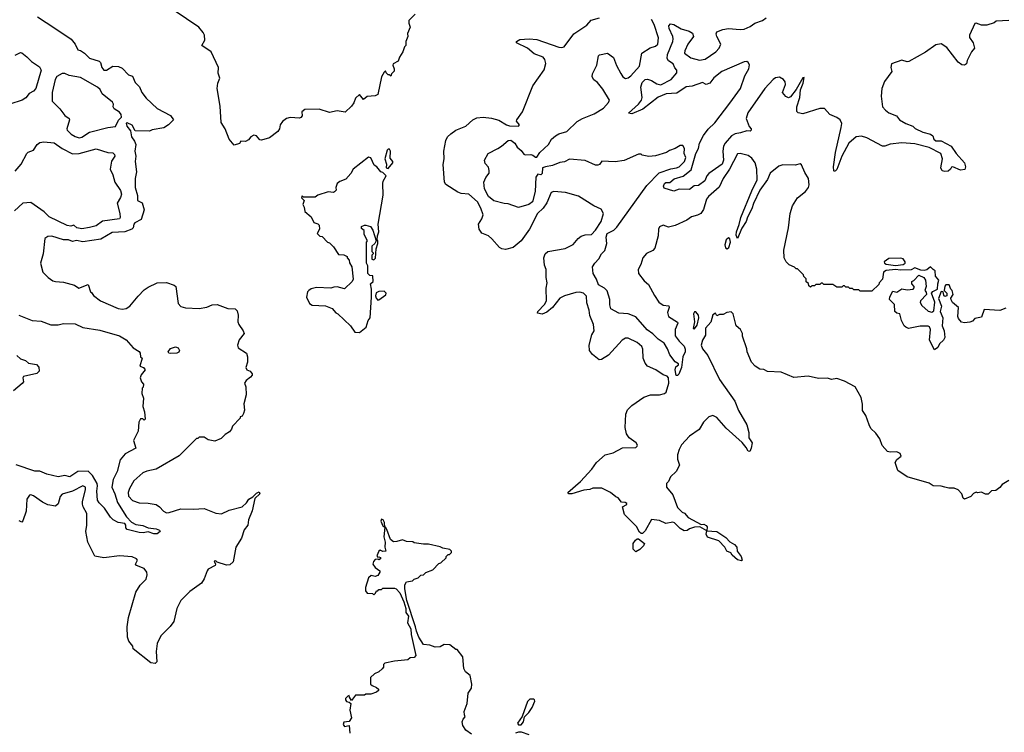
# Model space of a CAD drawing. Extents: x 2210602 to 2357277, y 510288 to 673808.
# Tile 435 of 464: x 2301990 to 2309540, y 657295 to 662763. Entities that reach past the tile are written whole.
import ezdxf

# ---------------------------------------------------------------- set-up
doc = ezdxf.new("R2010")
doc.units = 0

msp = doc.modelspace()

# ---------------------------------------------------------------- linework, layer by layer
at = {"layer": '0CON05XD'}
for points in [[(2302126.2, 662785), (2302258.6, 662698.6), (2302385, 662613.8), (2302416.2, 662575), (2302435, 662532.5), (2302455, 662526.7), (2302485.8, 662505.8), (2302525, 662467.5), (2302600, 662445), (2302610, 662435), (2302620, 662395), (2302635, 662376.7), (2302655, 662376), (2302705, 662406.7), (2302747, 662403), (2302775, 662390), (2302825, 662340), (2302855, 662330), (2302875, 662280), (2302908.3, 662248.3), (2302927.5, 662205), (2302960.7, 662160.7), (2303045, 662082.5), (2303146.4, 662026.4), (2303170, 661995), (2303130, 661955), (2303095, 661932.5), (2303005, 661917.5), (2302985, 661907.5), (2302875, 661910), (2302853, 661953), (2302815, 661972.5), (2302805, 661970), (2302811.2, 661945), (2302839.5, 661909.5), (2302846.2, 661865), (2302870.9, 661830.9), (2302880.8, 661805), (2302872.5, 661755), (2302880, 661715), (2302875.7, 661675), (2302885.6, 661595), (2302875.6, 661544.4), (2302875.8, 661475), (2302892, 661415), (2302893.3, 661375), (2302928.8, 661358.8), (2302943.1, 661305), (2302920.2, 661229.8), (2302873.6, 661205), (2302865.3, 661194.7), (2302860.5, 661165), (2302850.8, 661155), (2302795, 661134.6), (2302700, 661130), (2302611.2, 661078.8), (2302475, 661057.8), (2302425, 661069.4), (2302395, 661062), (2302365, 661074.3), (2302324.5, 661074.5), (2302237.3, 661102.7), (2302205, 661098.8), (2302183.3, 661085), (2302168.8, 660965), (2302150, 660895), (2302167.5, 660825), (2302207.5, 660785), (2302245, 660760), (2302265, 660753.3), (2302325, 660750), (2302410, 660725), (2302443.9, 660703.9), (2302515, 660730), (2302532.5, 660675), (2302539.3, 660669.3), (2302557, 660647), (2302610, 660605), (2302745, 660548), (2302777.3, 660542.7), (2302805, 660548), (2302833.3, 660565), (2302897.3, 660642.7), (2302945, 660690), (2302975, 660710), (2303045, 660743.3), (2303115, 660747.5), (2303175, 660726.7), (2303188, 660715), (2303205.8, 660585.8), (2303225, 660561.2), (2303261.2, 660551.2), (2303365, 660545.8), (2303424.2, 660555.8), (2303465.8, 660574.2), (2303505, 660578), (2303585, 660546.2), (2303642.5, 660545), (2303657.7, 660527.7), (2303666.2, 660495), (2303663.3, 660445), (2303670, 660425), (2303703.3, 660375), (2303710, 660355), (2303672.5, 660307.5), (2303658.8, 660265), (2303666.1, 660246.1), (2303728, 660205), (2303736, 660175), (2303736, 660135), (2303724.1, 660094.1), (2303732.5, 660075), (2303756.1, 660066.1), (2303772.5, 660045), (2303772.5, 660035), (2303760.7, 660019.3), (2303726, 659995), (2303714, 659975), (2303723.8, 659945), (2303725.7, 659885), (2303708.8, 659815), (2303713, 659767), (2303705, 659740), (2303695, 659720), (2303680, 659715), (2303680, 659705), (2303622.5, 659645), (2303615, 659620), (2303599.3, 659600.7), (2303565, 659580), (2303535, 659550), (2303485, 659530), (2303435, 659540), (2303405, 659560), (2303365, 659560), (2303355, 659550), (2303345, 659550), (2303213.6, 659416.4), (2303037.5, 659315), (2302965, 659300), (2302934.6, 659285.4), (2302865.5, 659225), (2302831.1, 659165), (2302820.6, 659135), (2302824.2, 659105.8), (2302854.7, 659074.7), (2302905, 659054.6), (2302975, 659053.6), (2303035, 659043.3), (2303062.9, 659025), (2303092.1, 658992.1), (2303115, 658980), (2303135, 658981.1), (2303225, 659008.9), (2303322.7, 659007.3), (2303405, 659012), (2303495, 658976), (2303538.3, 658971.7), (2303595, 659000), (2303695, 659024), (2303730, 659055), (2303746.7, 659085), (2303778.8, 659101.2), (2303805, 659130), (2303825, 659140), (2303831.2, 659125), (2303791.7, 659088.3), (2303772.5, 658995), (2303743.9, 658926.1), (2303738.8, 658885), (2303712.3, 658847.7), (2303690, 658785), (2303646.7, 658715), (2303625.8, 658604.2), (2303600.7, 658579.3), (2303576.4, 658576.4), (2303505, 658600), (2303495, 658610), (2303481.7, 658608.3), (2303490, 658585), (2303487.5, 658575), (2303435, 658545.8), (2303426.2, 658535), (2303405, 658472.5), (2303385, 658440), (2303295, 658376.2), (2303225, 658306.7), (2303193.8, 658245), (2303172.5, 658145), (2303143.6, 658106.4), (2303073.3, 658035), (2303044.1, 657975.9), (2303037.5, 657915), (2303042.5, 657835), (2303028, 657822), (2302995, 657828.8), (2302860, 657935), (2302857.5, 657955), (2302827.5, 657995), (2302817.5, 658025), (2302813.8, 658105), (2302824, 658175), (2302880.5, 658369.5), (2302913.3, 658425), (2302958.9, 658471.1), (2302966.8, 658503.2), (2302964.4, 658525), (2302945, 658551.5), (2302886.1, 658576.1), (2302877.5, 658585), (2302893.3, 658615), (2302885.7, 658625.7), (2302851.3, 658641.3), (2302755, 658648.6), (2302635, 658632.5), (2302565, 658647.5), (2302511.1, 658755), (2302496.7, 658835), (2302505.5, 658885), (2302504.5, 658935)], [(2305022.5, 662805), (2304973, 662757), (2304973.3, 662735), (2304984, 662705), (2304963.6, 662656.4), (2304966.7, 662635), (2304950, 662595), (2304950, 662565), (2304940, 662555), (2304927.5, 662515), (2304902.5, 662475), (2304892.5, 662445), (2304853.3, 662425), (2304850, 662415), (2304862.5, 662385), (2304861.7, 662368.3), (2304841.7, 662348.3), (2304835, 662330), (2304825, 662340), (2304815, 662340), (2304800, 662355), (2304795, 662370), (2304785, 662360), (2304764.2, 662325), (2304735, 662190), (2304715, 662177.5), (2304655, 662172.5), (2304625, 662150), (2304595, 662190), (2304565, 662160), (2304552.5, 662125), (2304535, 662100), (2304486.4, 662053.6), (2304425, 662063.3), (2304365, 662050), (2304285, 662077.5), (2304175, 662073.3), (2304152.5, 662055), (2304156.7, 662025), (2304145, 662012.5), (2304135, 662007.5), (2304065, 662012.5), (2304036.4, 662003.6), (2304005, 661982.5), (2303987.5, 661955), (2303982.5, 661925), (2303970, 661905), (2303905, 661857.5), (2303845, 661837.5), (2303830.7, 661840.7), (2303805, 661872.5), (2303785, 661877.5), (2303762.5, 661865), (2303745, 661840), (2303721.7, 661828.3), (2303685, 661830), (2303675, 661812.5), (2303635, 661800), (2303596.4, 661846.4), (2303566, 661925), (2303534.2, 661975), (2303528.3, 662098.3), (2303504.3, 662235), (2303509.4, 662275), (2303524.2, 662315), (2303511.2, 662351.2), (2303514, 662395), (2303457.3, 662517.3), (2303386.2, 662565), (2303410, 662605), (2303406.7, 662645), (2303397.5, 662665), (2303362.5, 662705), (2303175, 662832)], [(2306627.5, 658965), (2306612.5, 659025), (2306646.4, 659043.6), (2306645, 659050), (2306631.7, 659058.3), (2306605, 659060), (2306580, 659095), (2306561.7, 659101.7), (2306520, 659135), (2306455, 659167.5), (2306385, 659168.8), (2306362.3, 659157.7), (2306315, 659152.5), (2306224.2, 659124.2), (2306200, 659125), (2306193.3, 659135), (2306289.5, 659220.5), (2306377.5, 659315), (2306412.5, 659365), (2306480, 659425), (2306541.7, 659438.3), (2306613, 659477), (2306715, 659480), (2306725, 659490), (2306727, 659497), (2306716.4, 659516.4), (2306664.1, 659554.1), (2306643.8, 659585), (2306633.8, 659635), (2306637.5, 659735), (2306651.7, 659768.3), (2306685, 659802.5), (2306775, 659866.7), (2306826.4, 659883.6), (2306896.1, 659883.9), (2306935, 659893.8), (2306946.7, 659905), (2306968.2, 659975), (2306964.3, 660014.3), (2306955, 660028.8), (2306925, 660038.8), (2306867.5, 660075), (2306805, 660104.2), (2306785, 660126.7), (2306771.4, 660165), (2306768, 660235), (2306760, 660255), (2306725, 660286.7), (2306655, 660318.8), (2306635, 660318.8), (2306610, 660305), (2306505, 660190), (2306450, 660155), (2306433, 660153), (2306382.5, 660195), (2306360, 660225), (2306357.5, 660265), (2306377.5, 660345), (2306393.8, 660376.2), (2306390, 660425), (2306362.4, 660492.4), (2306356.9, 660535), (2306339.1, 660589.1), (2306335, 660642.5), (2306314.3, 660664.3), (2306285, 660671.4), (2306255, 660670), (2306167.5, 660645), (2306132.5, 660625), (2306075.9, 660554.1), (2306032.1, 660517.9), (2305995, 660502.5), (2305960, 660510), (2305963.3, 660525), (2306015, 660576.7), (2306030, 660605), (2306026.1, 660703.9), (2306033.8, 660745), (2306026.2, 660785), (2306026.1, 660846.1), (2306015, 660880), (2306010, 660935), (2306020, 660965), (2306040, 660985), (2306173.3, 661006.7), (2306233, 661037), (2306273.3, 661085), (2306295, 661101.2), (2306325, 661112), (2306375, 661115.8), (2306405, 661147.5), (2306448.6, 661215), (2306466.2, 661275), (2306449.5, 661309.5), (2306393.3, 661335), (2306275, 661409.2), (2306175, 661437.1), (2306085, 661444.3), (2306065, 661435.7), (2306031.7, 661358.3), (2306002.7, 661317.3), (2305960.6, 661275), (2305900, 661155), (2305835, 661065.7), (2305773.8, 661015), (2305715, 660999.2), (2305687.5, 661005), (2305670, 661015), (2305610.9, 661080.9), (2305585.5, 661105.5), (2305533.8, 661125), (2305512, 661155), (2305508, 661195), (2305534.6, 661235.4), (2305542.5, 661265), (2305527.1, 661317.1), (2305500, 661365), (2305435, 661424.5), (2305375, 661430), (2305348.3, 661438.3), (2305258.7, 661498.7), (2305246.4, 661516.4), (2305238.3, 661651.7), (2305245.7, 661695.7), (2305243.3, 661755), (2305258.6, 661835), (2305271.4, 661865), (2305295, 661886.9), (2305335, 661915.5), (2305411.2, 661945), (2305463.8, 661995), (2305495, 662009.2), (2305545, 662015.6), (2305606.6, 662006.6), (2305665, 661992), (2305723.8, 661955), (2305745, 661948.1), (2305815, 661946.7), (2305823.3, 661955), (2305800, 661985), (2305801.2, 661995), (2305845, 662056.7), (2305923.8, 662255), (2306012.3, 662377.7), (2306024.2, 662425.8), (2306016.6, 662456.6), (2306004.5, 662474.5), (2305935, 662500.6), (2305883.3, 662543.3), (2305800, 662585), (2305800, 662595), (2305825, 662610), (2305897, 662617), (2305955, 662610), (2306125, 662552.9), (2306145, 662549.2), (2306165, 662554), (2306238.8, 662655), (2306339.1, 662720.9), (2306371.2, 662758.8), (2306435, 662776.7)], [(2309550.7, 660549.3), (2309505, 660532.5), (2309385, 660540), (2309365, 660480), (2309315, 660470), (2309295, 660450), (2309275, 660442.5), (2309235, 660437.5), (2309213, 660443), (2309189.3, 660469.3), (2309183.3, 660485), (2309190, 660555), (2309143.6, 660593.6), (2309133, 660613), (2309130, 660625), (2309147.5, 660655), (2309140, 660685), (2309130, 660695), (2309118.3, 660728.3), (2309091.7, 660728.3), (2309083, 660717), (2309080, 660685), (2309100, 660665), (2309100, 660645), (2309085, 660640), (2309075, 660650), (2309070, 660675), (2309055, 660676.7), (2309034.1, 660624.1), (2309058, 660565), (2309048, 660525), (2309068.8, 660475), (2309062.5, 660415), (2309080, 660375), (2309083.3, 660325), (2309073.3, 660305), (2309044, 660275), (2309031.2, 660248.8), (2309005, 660230), (2308966.2, 660305), (2308973.3, 660385), (2308967.5, 660405), (2308955, 660412.5), (2308895, 660412.5), (2308805, 660392.5), (2308785, 660402.5), (2308772.5, 660415), (2308752.5, 660455), (2308740, 660505), (2308715, 660510), (2308700, 660525), (2308697, 660577), (2308660, 660615), (2308663, 660637), (2308685, 660680), (2308715, 660672.5), (2308755, 660697.5), (2308795, 660690), (2308840, 660695), (2308850, 660705), (2308850, 660715), (2308830, 660735), (2308830, 660755), (2308845, 660762.5), (2308885, 660802.5), (2308922.5, 660785), (2308936.2, 660765), (2308940, 660715), (2308930, 660685), (2308941.7, 660671.7), (2308942.5, 660655), (2308896.7, 660605), (2308893.9, 660593.9), (2308908.8, 660568.8), (2308955, 660526.7), (2308985, 660518), (2309000.8, 660529.2), (2309007.8, 660595), (2308981.2, 660665), (2308992.2, 660677.8), (2309028, 660695), (2309029.4, 660735), (2309037.5, 660765), (2309012.5, 660795), (2309010, 660835), (2308993.3, 660845), (2308975, 660867.5), (2308945.7, 660844.3), (2308925, 660839.2), (2308900.8, 660840.8), (2308855, 660860), (2308825, 660843.1), (2308745, 660840), (2308706.1, 660846.1), (2308635, 660837.1), (2308613.3, 660825), (2308607, 660773), (2308580, 660745), (2308578.3, 660731.7), (2308525, 660680), (2308435, 660680), (2308425, 660690), (2308385, 660690), (2308375, 660700), (2308355, 660700), (2308345, 660710), (2308325, 660710), (2308315, 660720), (2308305, 660720), (2308295, 660710), (2308255, 660710), (2308225, 660730), (2308155, 660730), (2308145, 660740), (2308135, 660740), (2308125, 660730), (2308095, 660730), (2308085, 660720), (2308065, 660720), (2308055, 660710), (2308041.7, 660721.7), (2308038.3, 660738.3), (2308021.7, 660751.7), (2308020, 660775), (2308001.7, 660791.7), (2308000, 660805), (2307988.3, 660818.3), (2307955, 660850), (2307945, 660850), (2307930, 660865), (2307890.7, 660880.7), (2307867.5, 660905), (2307852.5, 660935), (2307850, 660995), (2307886.2, 661165), (2307898.8, 661275), (2307916.2, 661335), (2307954.3, 661395.7), (2308016.2, 661445), (2308038, 661475), (2308044, 661495), (2308038, 661545), (2308010.5, 661590.5), (2307985, 661650), (2307975, 661657.5), (2307935, 661647.5), (2307840.7, 661649.3), (2307811.7, 661638.3), (2307745, 661586.2), (2307723.1, 661536.9), (2307665, 661454.2), (2307617.8, 661352.2), (2307605, 661310.5), (2307571.2, 661248.8), (2307560.8, 661215), (2307527.3, 661162.7), (2307495, 661083.3), (2307485, 661110), (2307487.1, 661135), (2307508, 661192), (2307518.5, 661245), (2307605, 661450.8), (2307643.6, 661535), (2307641.9, 661615), (2307629.5, 661665), (2307605, 661700), (2307575, 661720.6), (2307515, 661736), (2307495, 661733.3), (2307433.8, 661615), (2307384.5, 661545), (2307353.4, 661476.6), (2307270.8, 661405), (2307255.8, 661385), (2307232.7, 661307.3), (2307212, 661275), (2307188.3, 661261.7), (2307140.9, 661249.1), (2307105.6, 661224.4), (2307015, 661182.5), (2306965, 661171.2), (2306925, 661186.7), (2306896.1, 661173.9), (2306888.8, 661155), (2306885.9, 661104.1), (2306860.3, 661009.7), (2306845, 660991.2), (2306795, 660968.8), (2306767.1, 660935), (2306753.5, 660885), (2306733.1, 660845), (2306735.5, 660815.5), (2306778.8, 660758.8), (2306811.7, 660731.7), (2306856.8, 660646.8), (2306892, 660595), (2306925, 660572.9), (2306968, 660568), (2306970, 660555), (2306958, 660515), (2306965.9, 660485.9), (2307035, 660442.5), (2307037.5, 660435), (2307017.1, 660385), (2307017.1, 660337.1), (2307045.6, 660295), (2307085, 660258.1), (2307093.6, 660235), (2307091.5, 660215), (2307074.3, 660175), (2307065.5, 660095), (2307045, 660041.9), (2307035, 660032.9), (2307025, 660033.8), (2307016.2, 660075), (2307021.3, 660098.7), (2307042.5, 660115), (2307041.7, 660121.7), (2307015, 660137.5), (2306975, 660192.5), (2306957.9, 660237.9), (2306930.9, 660280.9), (2306885, 660311.4), (2306845, 660353.3), (2306801.9, 660381.9), (2306715, 660484), (2306655, 660505.8), (2306585, 660511.2), (2306523.8, 660545), (2306514.4, 660574.4), (2306515.6, 660615), (2306493.5, 660683.5), (2306475, 660702.5), (2306429.1, 660729.1), (2306412.4, 660772.4), (2306386.2, 660815), (2306383.4, 660866.6), (2306399.2, 660895), (2306431.7, 660928.3), (2306450, 660965), (2306477.7, 660992.3), (2306492.5, 661045), (2306488.1, 661095), (2306495, 661121.2), (2306545, 661147.1), (2306568.8, 661171.2), (2306799.6, 661490.4), (2306892.2, 661587.8), (2306982.8, 661617.2), (2307026.2, 661625), (2307045.8, 661635), (2307087.8, 661675), (2307096.7, 661705), (2307086.2, 661735), (2307088.8, 661775), (2307075, 661797.5), (2307055, 661797.5), (2307015.9, 661774.1), (2306971.7, 661758.3), (2306950, 661745), (2306865, 661717.5), (2306815, 661712.5), (2306763, 661723), (2306755, 661730), (2306735, 661730), (2306625, 661683.3), (2306555, 661672.5), (2306455, 661677.5), (2306435, 661652.5), (2306423, 661647), (2306405, 661647.5), (2306325, 661682), (2306205, 661692), (2306168.3, 661671.7), (2306132.1, 661667.9), (2306075, 661643.1), (2306022.5, 661635), (2306000, 661625), (2305995, 661582.5), (2305985, 661572.5), (2305963, 661577), (2305947.5, 661555), (2305943.6, 661443.6), (2305920.8, 661365), (2305895, 661343.5), (2305815, 661321.4), (2305735, 661350), (2305705, 661351.2), (2305625, 661372.5), (2305584, 661405), (2305553.8, 661465), (2305550, 661515), (2305565, 661552.5), (2305590, 661585), (2305590, 661605), (2305585, 661630), (2305558.3, 661658.3), (2305553.3, 661685), (2305582.5, 661735), (2305655.7, 661774.3), (2305685, 661792), (2305734.3, 661835.7), (2305755, 661837.1), (2305786, 661815), (2305803.6, 661783.6), (2305835, 661758.8), (2305855, 661731.2), (2305866.1, 661726.1), (2305908.7, 661728.7), (2305924.4, 661724.4), (2305945, 661707.5), (2305955, 661707.5), (2305977.5, 661745), (2306043.8, 661805), (2306068.8, 661845), (2306098.3, 661871.7), (2306123.4, 661886.6), (2306185, 661905.6), (2306265, 661982.2), (2306305.4, 662004.6), (2306395, 662040), (2306466, 662085), (2306505, 662126.7), (2306513.8, 662145), (2306460.3, 662230.3), (2306421.7, 662281.7), (2306392.3, 662302.3), (2306380, 662325), (2306382.3, 662347.7), (2306416.2, 662415), (2306427.5, 662485), (2306436.4, 662493.6), (2306496.4, 662506.4), (2306543, 662473), (2306565, 662412.5), (2306598.8, 662348.8), (2306615, 662323.3), (2306635, 662311.2), (2306655, 662316.2), (2306675, 662332), (2306742, 662405), (2306760, 662505), (2306825, 662546.2), (2306865, 662558.8), (2306882, 662575), (2306887.3, 662622.7), (2306855.5, 662725), (2306834.6, 662764.6)], [(2308856.7, 661926.7), (2308915, 661900), (2308975, 661883.3), (2308990.7, 661870.7), (2309000, 661845), (2309015, 661833.8), (2309055, 661832.5), (2309131.7, 661791.7), (2309170, 661735), (2309233.8, 661665), (2309241.2, 661635), (2309237, 661613), (2309205, 661608.8), (2309145, 661632.5), (2309135, 661630), (2309127.5, 661615), (2309108.8, 661601.2), (2309085, 661598), (2309062.9, 661602.9), (2309052, 661625), (2309066.2, 661695), (2309052.5, 661735), (2308965, 661783.3), (2308855, 661810), (2308755, 661816.7), (2308665, 661807.5), (2308625, 661792.5), (2308605, 661792.5), (2308485, 661856.7), (2308445, 661870), (2308405, 661863.3), (2308346.7, 661815), (2308294.3, 661715), (2308255.6, 661614.4), (2308245, 661603.3), (2308235, 661597.5), (2308232, 661602), (2308229.2, 661635), (2308245.8, 661745), (2308290, 661935), (2308293.3, 661965), (2308282.5, 661995), (2308255, 662013.3), (2308202.5, 662035), (2308161.7, 662081.7), (2308125, 662082.5), (2307995, 662040), (2307958.3, 662048.3), (2307948, 662058), (2307948.6, 662095), (2307971.9, 662165), (2307976.7, 662225), (2307997.5, 662275), (2308005, 662320), (2307995, 662316.7), (2307943.5, 662226.5), (2307899.5, 662170.5), (2307885, 662162.5), (2307864.1, 662174.1), (2307840, 662205), (2307861.4, 662265), (2307860.8, 662285), (2307848, 662305), (2307815, 662322.9), (2307785, 662317.5), (2307768, 662305), (2307704.4, 662235), (2307572.3, 662047.7), (2307560, 662005), (2307584, 661944), (2307600, 661925), (2307600, 661915), (2307591.7, 661908.3), (2307565, 661910), (2307516.6, 661893.4), (2307475, 661887.1), (2307448.8, 661871.2), (2307399.2, 661815), (2307387.6, 661792.4), (2307381.9, 661755), (2307387.8, 661685), (2307376.9, 661655), (2307275, 661582.5), (2307260, 661565), (2307243.9, 661526.1), (2307195, 661490), (2307163, 661487), (2307125, 661460), (2307046.4, 661463.6), (2307005, 661446.7), (2306931.2, 661471.2), (2306925.9, 661485.9), (2306935, 661506.7), (2306945, 661513.1), (2306975, 661512.5), (2307008.7, 661541.3), (2307077.9, 661562.1), (2307138.9, 661611.1), (2307175, 661736), (2307195.6, 661775), (2307202.1, 661815), (2307232.9, 661875), (2307268.3, 661921.7), (2307319.9, 661970.1), (2307435, 662122.5), (2307516, 662234), (2307549.3, 662330.7), (2307581.9, 662385), (2307585.8, 662415.8), (2307576.2, 662435), (2307565, 662441.2), (2307545, 662440), (2307373.8, 662365), (2307312.9, 662317.1), (2307282.5, 662275), (2307255, 662266.7), (2307225, 662280), (2307146.2, 662253.8), (2307101.2, 662248.8), (2307029.8, 662200.2), (2306947.3, 662192.7), (2306885, 662168.9), (2306768.8, 662075), (2306685, 662040), (2306657.5, 662045), (2306735.5, 662114.5), (2306757.5, 662145), (2306762, 662165), (2306753.1, 662245), (2306762, 662282), (2306785, 662304.3), (2306805, 662306.5), (2306835, 662296.5), (2306875, 662269.4), (2306905, 662263.3), (2306986, 662305), (2307030, 662355), (2307030, 662375), (2307014.3, 662394.3), (2307002, 662425), (2306965, 662446), (2306954.4, 662465), (2306956.7, 662495), (2306997.5, 662595), (2307000, 662615), (2306997.5, 662635), (2306970, 662695), (2306966.7, 662715), (2306979.3, 662730.7), (2307005, 662726.2), (2307062.1, 662692.1), (2307122.5, 662675), (2307148.8, 662658.8), (2307155.8, 662634.2), (2307114.2, 662575.8), (2307091.2, 662525), (2307088.8, 662505), (2307135, 662470.6), (2307202.6, 662452.6), (2307245, 662461.1), (2307327.5, 662515), (2307354.4, 662545), (2307365.8, 662575.8), (2307336.2, 662635), (2307331.2, 662655), (2307335, 662670), (2307382, 662688), (2307424.6, 662695.4), (2307513.4, 662686.6), (2307545, 662690.9), (2307590.4, 662709.6), (2307628, 662735), (2307685, 662755.4), (2307715, 662777.8)], [(2309575, 662755.6), (2309478.3, 662751.7), (2309461.7, 662738.3), (2309405, 662722), (2309365, 662722), (2309325, 662736.2), (2309315, 662733.3), (2309272.5, 662645), (2309272.5, 662625), (2309300, 662585), (2309312.5, 662545), (2309287.5, 662515), (2309255, 662450), (2309250, 662425), (2309235, 662413.3), (2309215, 662416.7), (2309186.1, 662436.1), (2309099.5, 662549.5), (2309055, 662576.7), (2309015, 662570), (2308935, 662513.3), (2308807.7, 662442.3), (2308795, 662440), (2308755, 662451.2), (2308676, 662424), (2308669.2, 662395), (2308678, 662365), (2308622.4, 662287.6), (2308600.8, 662235), (2308596, 662175), (2308606.7, 662095), (2308628.3, 662068.3), (2308655, 662048.8), (2308712.5, 662025), (2308737.5, 661995), (2308785, 661966.2), (2308837.5, 661945), (2308856.7, 661926.7)], [(2301955, 662491.2), (2301995, 662511.2), (2302005, 662508.8), (2302045, 662478.8), (2302080.9, 662440.9), (2302141.7, 662401.7), (2302154, 662375), (2302112.5, 662235), (2302096.2, 662215), (2302063.1, 662196.9), (2302037.4, 662162.6), (2302008.8, 662145), (2301914.6, 662115.4)], [(2302445, 661855.8), (2302465, 661862), (2302525, 661900.8), (2302665, 661935.7), (2302725, 661943.8), (2302747.7, 661992.3), (2302770, 662015), (2302767.5, 662035), (2302755, 662052.5), (2302715, 662078.8), (2302706.2, 662095), (2302710, 662115), (2302700.5, 662130.5), (2302622.5, 662195), (2302606.1, 662226.1), (2302587.5, 662245), (2302455, 662318.8), (2302370, 662335), (2302335, 662350.8), (2302315, 662350), (2302275, 662327.5), (2302260.6, 662305), (2302240, 662205), (2302237.7, 662137.7), (2302297.7, 662077.7), (2302337, 662027), (2302370, 662005), (2302372.5, 661995), (2302351.2, 661925), (2302354.2, 661914.2), (2302383.3, 661885), (2302415.7, 661865.7), (2302445, 661855.8)], [(2301955, 661599.5), (2302001.8, 661655), (2302045, 661735.6), (2302055, 661746.2), (2302095, 661762.2), (2302125, 661805.8), (2302145, 661819.4), (2302174.5, 661825.5), (2302255, 661818.9), (2302315, 661774.4), (2302395, 661734.3), (2302445.8, 661735.8), (2302575, 661770.8), (2302665, 661743.3), (2302705, 661740), (2302717.7, 661727.7), (2302718.8, 661715), (2302693.1, 661676.9), (2302684.3, 661615), (2302705, 661573.3), (2302718.6, 661515), (2302762, 661452), (2302770, 661425), (2302762.4, 661397.6), (2302736, 661355), (2302757.5, 661275), (2302761.2, 661245), (2302756.2, 661235), (2302625, 661215.7), (2302575, 661182), (2302525, 661168), (2302465, 661157.1), (2302427.5, 661165), (2302405, 661186.7), (2302381.7, 661178.3), (2302355, 661182.5), (2302215, 661249.2), (2302177.3, 661287.3), (2302075, 661360.6), (2302015, 661354.2), (2301951.2, 661295)], [(2304595, 660362.5), (2304646.1, 660403.9), (2304662, 660455), (2304676, 660475), (2304687.5, 660635), (2304687.5, 660695), (2304680, 660735), (2304700, 660755), (2304698.3, 660798.3), (2304675, 660800), (2304660, 660815), (2304660, 660875), (2304650, 660895), (2304650, 661055), (2304657.5, 661065), (2304630, 661115), (2304630, 661145), (2304611.7, 661161.7), (2304610, 661175), (2304633, 661187), (2304645, 661186.7), (2304680, 661175), (2304698.8, 661148.8), (2304722.5, 661065), (2304713.3, 661046.7), (2304690, 661025), (2304690, 660985), (2304700, 660975), (2304700, 660965), (2304690, 660955), (2304690, 660925), (2304705, 660920), (2304717, 660933), (2304722.5, 661005), (2304736.7, 661045), (2304736.7, 661065), (2304730, 661075), (2304732.5, 661105), (2304743.3, 661135), (2304738.8, 661195), (2304777, 661417), (2304773.3, 661505), (2304777.5, 661525), (2304800, 661565), (2304775, 661590), (2304760, 661595), (2304727.5, 661635), (2304707, 661647), (2304683, 661703), (2304665, 661706.7), (2304547.5, 661615), (2304528.3, 661581.7), (2304491.7, 661538.3), (2304445, 661521.2), (2304423.3, 661505), (2304413.8, 661475), (2304416.2, 661455), (2304405, 661442.5), (2304395, 661437.5), (2304355, 661442.5), (2304275, 661417.5), (2304255, 661400), (2304165, 661400), (2304155, 661410), (2304150, 661395), (2304170, 661375), (2304160, 661345), (2304170, 661325), (2304175, 661290), (2304225, 661250), (2304245, 661207.5), (2304276.7, 661196.7), (2304286.7, 661186.7), (2304287.5, 661155), (2304271.7, 661121.7), (2304291.7, 661101.7), (2304308.3, 661098.3), (2304350, 661055), (2304365, 661050), (2304395, 661020), (2304435, 660960), (2304475, 660957.5), (2304500, 660945), (2304500, 660935), (2304517, 660917), (2304518.3, 660898.3), (2304537, 660867), (2304547, 660773), (2304540, 660755), (2304481.7, 660698.3), (2304425, 660712.5), (2304398.3, 660711.7), (2304375, 660702.5), (2304265, 660707.5), (2304225, 660696.7), (2304207.5, 660685), (2304197.5, 660675), (2304190, 660635), (2304212.5, 660585), (2304233, 660573), (2304335, 660567.5), (2304385, 660547.5), (2304413.6, 660513.6), (2304430, 660505), (2304527.5, 660415), (2304560, 660365), (2304595, 660362.5)], [(2304815, 661620), (2304850, 661665), (2304850, 661675), (2304830.7, 661700.7), (2304833, 661753), (2304825, 661770), (2304815, 661770), (2304808.3, 661761.7), (2304790, 661695), (2304802.5, 661655), (2304800, 661625), (2304815, 661620)], [(2307415, 661004.3), (2307426.5, 661015), (2307440.6, 661055), (2307435, 661082), (2307425, 661088.8), (2307406.6, 661073.4), (2307397.1, 661035), (2307401.7, 661011.7), (2307415, 661004.3)], [(2308705, 660877.5), (2308765, 660883.3), (2308780, 660895), (2308780, 660905), (2308765, 660927.5), (2308745, 660932.5), (2308655, 660930), (2308620, 660905), (2308622.5, 660895), (2308635, 660887.5), (2308705, 660877.5)], [(2304735, 660610), (2304745, 660612.5), (2304798.3, 660651.7), (2304800, 660665), (2304785, 660680), (2304745, 660677.5), (2304723, 660667), (2304717.5, 660645), (2304722.5, 660625), (2304735, 660610)], [(2309575, 659227.5), (2309523.3, 659196.7), (2309506.4, 659173.6), (2309475, 659150), (2309443, 659147), (2309415, 659122.5), (2309395, 659123.3), (2309365, 659137.5), (2309335, 659132.5), (2309325, 659137.5), (2309305, 659127.5), (2309282.5, 659105), (2309235, 659083.3), (2309225, 659092.5), (2309213.6, 659123.6), (2309186.1, 659156.1), (2309155, 659168.8), (2309115, 659168.8), (2309085, 659176.2), (2309055, 659183.8), (2308995, 659186.2), (2308965, 659207.5), (2308794.5, 659254.5), (2308724.5, 659304.5), (2308704.1, 659365.9), (2308715, 659387.5), (2308750, 659415), (2308742.5, 659435), (2308716.1, 659446.1), (2308665, 659444), (2308645, 659448.8), (2308603.8, 659495), (2308585, 659547.5), (2308555, 659590), (2308517, 659627), (2308502.5, 659655), (2308477.5, 659725), (2308452.5, 659765), (2308453, 659813), (2308442.5, 659865), (2308397.5, 659945), (2308315, 659990), (2308255, 660010), (2308215, 660003.3), (2308185, 660012.5), (2308115, 660010), (2308035, 660026.7), (2307925, 660017.5), (2307829.3, 660059.3), (2307725, 660062.5), (2307695, 660080), (2307665, 660082.5), (2307630, 660105), (2307602.5, 660135), (2307567.5, 660215), (2307566.4, 660236.4), (2307533.3, 660333.3), (2307532.5, 660355), (2307517.5, 660385), (2307483, 660413), (2307460, 660505), (2307445, 660520), (2307413, 660517), (2307385, 660500), (2307355, 660500), (2307335, 660490), (2307325, 660510), (2307305, 660497.5), (2307289.2, 660440.8), (2307249.7, 660395), (2307248.5, 660341.5), (2307224.7, 660305), (2307215.5, 660265.5), (2307225, 660236.2), (2307265.4, 660185.4), (2307355, 660000.8), (2307474.2, 659835), (2307502.5, 659765), (2307566.2, 659655), (2307580, 659595), (2307580, 659555), (2307606.4, 659516.4), (2307600, 659475), (2307589.3, 659450.7), (2307575, 659452.5), (2307560.7, 659480.7), (2307529.5, 659519.5), (2307408.3, 659628.3), (2307335, 659711.4), (2307305, 659725.7), (2307275, 659716), (2307234.3, 659675), (2307200.9, 659619.1), (2307125, 659566.2), (2307065, 659501.2), (2307045.8, 659465), (2307033.9, 659423.9), (2307035, 659390), (2307050, 659345), (2307023, 659297), (2306980, 659255), (2306965, 659220), (2306950, 659205), (2306950, 659175), (2306997, 659117), (2307035, 659020), (2307070, 658985), (2307086.4, 658976.4), (2307115, 658942.5), (2307215, 658890), (2307235, 658892.5), (2307253, 658883), (2307261.7, 658871.7), (2307260, 658840), (2307205, 658872.5), (2307165, 658870), (2307125, 658857.5), (2307107, 658843), (2307085, 658841.2), (2307055, 658858.8), (2307011.4, 658901.4), (2306997, 658907), (2306945, 658897.5), (2306895, 658921.4), (2306835, 658927.5), (2306785, 658840), (2306765, 658820), (2306755, 658820), (2306741.7, 658831.7), (2306720, 658875), (2306627.5, 658965)], [(2307165, 660390), (2307185, 660420), (2307197.1, 660475), (2307195.8, 660495.8), (2307175, 660520), (2307165, 660520), (2307157.5, 660505), (2307164.2, 660445), (2307154.1, 660394.1), (2307165, 660390)], [(2301983.3, 660495), (2302085, 660454), (2302155, 660450), (2302228.3, 660421.7), (2302285, 660422), (2302325, 660431.2), (2302415, 660430), (2302475, 660400), (2302605, 660380), (2302755, 660336.7), (2302805, 660307.5), (2302860, 660245), (2302905, 660218), (2302914, 660205), (2302916.7, 660176.7), (2302930, 660165), (2302910, 660105), (2302940, 660095), (2302952.5, 660075), (2302921.7, 660038.3), (2302914, 660016), (2302924.1, 659984.1), (2302940, 659965), (2302937, 659943), (2302930, 659935), (2302927.5, 659895), (2302939.5, 659859.5), (2302933.8, 659795), (2302946.7, 659755), (2302951.7, 659698.3), (2302945, 659690), (2302935, 659700), (2302915, 659700), (2302902.5, 659675), (2302897.5, 659605), (2302863, 659533), (2302880, 659475), (2302799.5, 659430.5), (2302760, 659385), (2302736.2, 659295), (2302706.2, 659235), (2302697.5, 659175), (2302719.6, 659125), (2302738.9, 659058.9), (2302809.5, 658949.5), (2302847.3, 658907.3), (2302880.2, 658890.2), (2302935, 658882.2), (2302974.3, 658864.3), (2303036.7, 658856.7), (2303062, 658845), (2303066.7, 658835), (2303045, 658818.1), (2303018.3, 658818.3), (2302975, 658832), (2302936.1, 658826.1), (2302905, 658827.5), (2302815, 658851.9), (2302804.3, 658865), (2302803.8, 658883.8), (2302796.2, 658896.2), (2302745, 658904.3), (2302705.7, 658925.7), (2302686.7, 658945), (2302640, 659015), (2302598.8, 659055), (2302586.2, 659075), (2302582.2, 659145), (2302587.5, 659185), (2302582.7, 659205), (2302548.9, 659265), (2302515, 659298.9), (2302435, 659297.1), (2302375, 659255.8), (2302335, 659265.8), (2302285.8, 659255.8), (2302196.8, 659276.8), (2302145, 659300), (2302105, 659300), (2301961.7, 659348.3)], [(2303145, 660201.2), (2303134.2, 660204.2), (2303128.8, 660215), (2303145, 660240.8), (2303185, 660252.9), (2303204.2, 660244.2), (2303216.2, 660225), (2303209.5, 660210.5), (2303195, 660203.8), (2303145, 660201.2)], [(2301967.5, 660185), (2301995, 660160), (2302035, 660147.5), (2302058.3, 660128.3), (2302118.3, 660118.3), (2302137, 660097), (2302140, 660065), (2302121.7, 660048.3), (2302020, 660025), (2302013.3, 660015), (2302018, 659985), (2302009.1, 659970.9), (2301942.5, 659915)], [(2302504.5, 658935), (2302503.5, 658975), (2302475.5, 659025), (2302470.9, 659045), (2302470.9, 659065), (2302495.6, 659155.6), (2302494, 659175), (2302475, 659186.9), (2302395, 659144.5), (2302315, 659121.9), (2302300, 659105), (2302285, 659048), (2302265, 659030), (2302205, 659040), (2302165, 659060), (2302095, 659109.4), (2302075, 659117.5), (2302065, 659114.2), (2302044.4, 659085), (2302038.7, 658991.3), (2302013.6, 658916.4), (2302005, 658907.5), (2301985, 658916.7)], [(2305455, 657280), (2305411.7, 657311.7), (2305388.3, 657348.3), (2305382.5, 657375), (2305390, 657395), (2305407, 657413), (2305401.7, 657428.3), (2305397.5, 657455), (2305420, 657515), (2305430, 657595), (2305453.3, 657635), (2305456.7, 657665), (2305445, 657730), (2305408.3, 657758.3), (2305396.7, 657785), (2305387.5, 657875), (2305345, 657930), (2305335, 657930), (2305287, 657967), (2305245, 657970), (2305215, 657950), (2305175, 657947.5), (2305135, 657962.5), (2305085, 657970), (2305050.8, 658025), (2305031.7, 658071.7), (2305025.8, 658105), (2304957.3, 658307.3), (2304943.8, 658395), (2304943.9, 658426.1), (2304955, 658450), (2305001.7, 658458.3), (2305015, 658470), (2305045, 658480), (2305065, 658500), (2305087, 658503), (2305105, 658520), (2305158.3, 658541.7), (2305205, 658590), (2305220, 658595), (2305260, 658635), (2305260, 658645), (2305275, 658660), (2305285, 658660), (2305300, 658675), (2305300, 658685), (2305287, 658697), (2305235, 658707.5), (2305215, 658717.5), (2305125, 658737.5), (2305085, 658737.5), (2305015, 658750), (2305005, 658757.5), (2304955, 658760), (2304925, 658772.5), (2304881.7, 658758.3), (2304855, 658757.5), (2304833.3, 658775), (2304805, 658850), (2304795, 658870), (2304790, 658870), (2304786.7, 658905), (2304777.5, 658925), (2304765, 658930), (2304760, 658915), (2304775, 658880), (2304790, 658870), (2304781.2, 658795), (2304793.3, 658755), (2304790, 658715), (2304797.5, 658685), (2304775, 658682.5), (2304755, 658692.5), (2304742.5, 658685), (2304728.3, 658648.3), (2304735, 658640), (2304745, 658642.5), (2304756.4, 658636.4), (2304757.5, 658625), (2304745, 658617.5), (2304735, 658622.5), (2304715, 658620), (2304702.5, 658605), (2304697.5, 658585), (2304715, 658560), (2304752.5, 658535), (2304752.5, 658525), (2304735, 658497.5), (2304715, 658490), (2304685, 658497.5), (2304665, 658480), (2304641.2, 658405), (2304640.7, 658380.7), (2304655, 658362.5), (2304695, 658360), (2304705, 658350), (2304718.3, 658361.7), (2304725, 658380), (2304735, 658380), (2304745, 658390), (2304765, 658390), (2304775, 658400), (2304865, 658400), (2304876.4, 658396.4), (2304905.8, 658365.8), (2304936.7, 658295), (2304950, 658245), (2304950, 658215), (2304971.2, 658185), (2304963.8, 658135), (2304989.7, 658089.7), (2304991.9, 658045), (2305026.7, 657885), (2305015, 657870), (2304983, 657867), (2304965, 657850), (2304865, 657840), (2304790, 657825), (2304780, 657815), (2304780, 657795), (2304768.3, 657781.7), (2304745, 657760), (2304710, 657745), (2304680, 657715), (2304680, 657665), (2304693, 657653), (2304725, 657640), (2304740, 657625), (2304740, 657615), (2304727, 657603), (2304681.7, 657588.3), (2304645, 657587.5), (2304635, 657580), (2304565, 657580), (2304535, 657540), (2304520, 657565), (2304517, 657577), (2304505, 657572.5), (2304487.5, 657555), (2304487.5, 657545), (2304495, 657532.5), (2304517.5, 657527.5), (2304530, 657515), (2304522.5, 657465), (2304533.3, 657405), (2304515, 657377.5), (2304475, 657372.5), (2304470, 657355), (2304480.7, 657340.7), (2304517, 657347), (2304521.7, 657288.3)], [(2307525, 658610), (2307495, 658617.5), (2307453.6, 658653.6), (2307443, 658673), (2307412.5, 658685), (2307396.2, 658716.2), (2307350, 658765), (2307265, 658792.5), (2307253.3, 658815), (2307260, 658840), (2307335.9, 658835.9), (2307405, 658790), (2307435, 658757.5), (2307470, 658735), (2307490, 658715), (2307492.5, 658685), (2307522.5, 658645), (2307530, 658615), (2307525, 658610)], [(2306715, 658680), (2306695, 658700), (2306693.3, 658745), (2306710.7, 658769.3), (2306725, 658780), (2306735, 658780), (2306780, 658745), (2306772.5, 658725), (2306745, 658697.5), (2306715, 658680)], [(2305815, 657352.5), (2305835, 657353.3), (2305853.8, 657375), (2305860, 657415), (2305895, 657446.7), (2305919.2, 657485), (2305938.8, 657535), (2305937.5, 657545), (2305929.5, 657549.5), (2305900.5, 657549.5), (2305885, 657532.5), (2305843.3, 657416.7), (2305806.7, 657365), (2305815, 657352.5)], [(2305895.8, 657275.8), (2305836.7, 657296.7), (2305815, 657296.7), (2305790.7, 657289.3)]]:
    msp.add_lwpolyline(points, dxfattribs=at)

doc.saveas('drawing.dxf')
